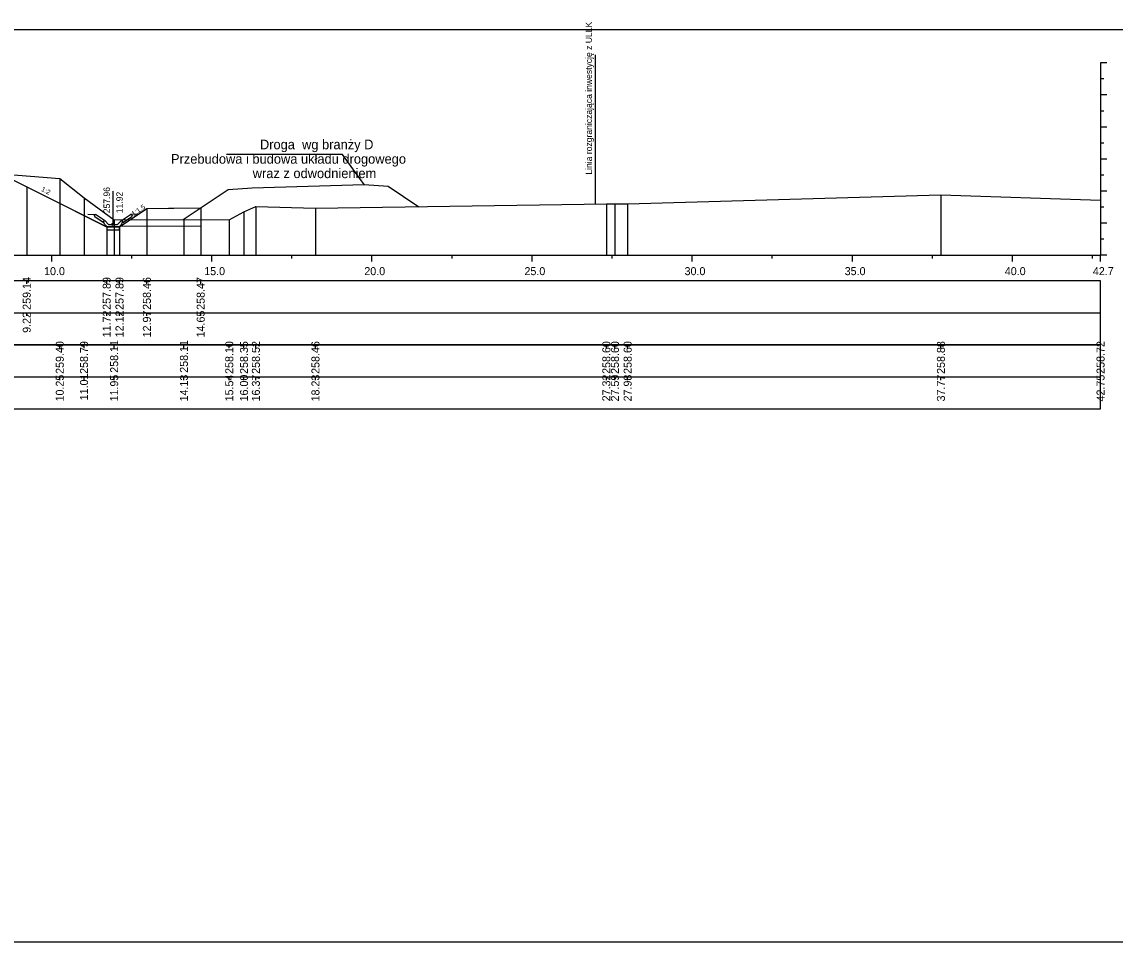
# Model space of a CAD drawing. Extents: x 6516023 to 6560129, y 5513077 to 5529206.
# Drawn here: x 6516959.78 to 6516993.92, y 5514484.66 to 5514513.39 of the extents above; entities that cross this region are included whole.
import ezdxf

# ---------------------------------------------------------------- set-up
doc = ezdxf.new("R2010")
doc.units = 0
for name, color, linetype in [('IR_default', 7, 'Continuous'), ('TOR_PRZEK_P-inne branze', 7, 'Continuous'), ('TOR_PRZEK_P-odwodnienie', 7, 'Continuous'), ('TOR_PRZEK_P-opisy', 7, 'Continuous'), ('TOR_PRZEK_P-tabelka istniejace', 7, 'Continuous'), ('TOR_PRZEK_P-tabelka projektowane', 7, 'Continuous'), ('TOR_PRZEK_P-teren istniejacy', 7, 'Continuous'), ('TOR_PRZEK_P-uklad odniesienia', 7, 'Continuous'), ('TOR_PRZEK_P-warstwa ochronna II', 7, 'Continuous'), ('TOR_PS_T-granica PKP-projektowana', 7, 'Continuous'), ('TOR_PS_T-skarpy projektowane', 7, 'Continuous'), ('TOR_RAMKI-ramka+tabelka 1', 7, 'Continuous')]:
    doc.layers.add(name, color=color, linetype=linetype)

msp = doc.modelspace()

# ---------------------------------------------------------------- linework, layer by layer
at = {"layer": 'IR_default'}
msp.add_lwpolyline([(6516959.247, 5514508.585), (6516959.933, 5514508.242), (6516960.459, 5514507.978), (6516962.428, 5514506.994), (6516962.513, 5514506.994), (6516962.828, 5514506.994), (6516962.952, 5514507.076), (6516963.413, 5514507.384), (6516963.47, 5514507.422), (6516963.683, 5514507.564), (6516964.357, 5514507.57), (6516965.364, 5514507.581)], dxfattribs=at)
at = {"layer": 'TOR_PRZEK_P-inne branze'}
for p, q in [((6516969.795, 5514509.251), (6516966.17, 5514509.251)), ((6516970.471, 5514508.316), (6516969.795, 5514509.251))]:
    msp.add_line(p, q, dxfattribs=at)
msp.add_lwpolyline([(6516964.818, 5514507.217), (6516966.221, 5514508.151), (6516966.971, 5514508.211), (6516968.721, 5514508.264), (6516970.471, 5514508.316), (6516971.221, 5514508.257), (6516972.18, 5514507.617)], dxfattribs=at)
at = {"layer": 'TOR_PRZEK_P-odwodnienie'}
for p, q in [((6516962.629, 5514507.064), (6516962.629, 5514508.108)), ((6516962.32, 5514507.123), (6516962.058, 5514507.297)), ((6516962.364, 5514507.189), (6516962.084, 5514507.376)), ((6516962.893, 5514507.189), (6516963.174, 5514507.376)), ((6516962.938, 5514507.123), (6516963.199, 5514507.297)), ((6516962.331, 5514507.139), (6516962.32, 5514507.123)), ((6516962.321, 5514507.159), (6516962.369, 5514507.183)), ((6516962.364, 5514507.189), (6516962.356, 5514507.177)), ((6516962.489, 5514507.064), (6516962.369, 5514507.183)), ((6516962.439, 5514506.994), (6516962.819, 5514506.994)), ((6516962.489, 5514507.064), (6516962.769, 5514507.064)), ((6516962.769, 5514507.064), (6516962.889, 5514507.183)), ((6516962.889, 5514507.183), (6516962.936, 5514507.159)), ((6516962.893, 5514507.189), (6516962.902, 5514507.177)), ((6516962.927, 5514507.139), (6516962.938, 5514507.123))]:
    msp.add_line(p, q, dxfattribs=at)
for points in [[(6516961.837, 5514507.388), (6516962.084, 5514507.376)], [(6516962.033, 5514507.35), (6516962.084, 5514507.376)], [(6516962.033, 5514507.35), (6516962.058, 5514507.297)], [(6516963.42, 5514507.388), (6516963.174, 5514507.376)], [(6516963.224, 5514507.35), (6516963.174, 5514507.376)], [(6516963.224, 5514507.35), (6516963.199, 5514507.297)], [(6516962.356, 5514507.177), (6516962.32, 5514507.158)], [(6516962.32, 5514507.158), (6516962.331, 5514507.139)], [(6516962.369, 5514507.064), (6516962.321, 5514507.159)], [(6516962.439, 5514506.994), (6516962.369, 5514507.064)], [(6516962.428, 5514506.994), (6516962.428, 5514506.994), (6516962.428, 5514506.994), (6516962.428, 5514506.993), (6516962.428, 5514506.994), (6516962.429, 5514506.993), (6516962.428, 5514506.994), (6516962.429, 5514506.994)], [(6516962.429, 5514506.993), (6516962.428, 5514506.994), (6516962.429, 5514506.993), (6516962.428, 5514506.993), (6516962.429, 5514506.993), (6516962.429, 5514506.993), (6516962.429, 5514506.993), (6516962.429, 5514506.994)], [(6516962.829, 5514506.994), (6516962.429, 5514506.994), (6516962.429, 5514506.894), (6516962.829, 5514506.894), (6516962.829, 5514506.994)], [(6516962.819, 5514506.994), (6516962.889, 5514507.064)], [(6516962.828, 5514506.994), (6516962.828, 5514506.994), (6516962.828, 5514506.994), (6516962.828, 5514506.993), (6516962.828, 5514506.994), (6516962.829, 5514506.993), (6516962.828, 5514506.994), (6516962.829, 5514506.994)], [(6516962.829, 5514506.993), (6516962.828, 5514506.994), (6516962.829, 5514506.993), (6516962.828, 5514506.993), (6516962.829, 5514506.993), (6516962.829, 5514506.993), (6516962.829, 5514506.993), (6516962.829, 5514506.994)], [(6516962.889, 5514507.064), (6516962.936, 5514507.159)], [(6516962.902, 5514507.177), (6516962.937, 5514507.158)], [(6516962.937, 5514507.158), (6516962.927, 5514507.139)]]:
    msp.add_lwpolyline(points, dxfattribs=at)
msp.add_circle((6516962.629, 5514507.064), 0.035, dxfattribs=at)
at = {"layer": 'TOR_PRZEK_P-tabelka istniejace'}
for p, q in [((6516960.964, 5514503.206), (6516960.964, 5514503.306)), ((6516961.721, 5514503.206), (6516961.721, 5514503.306)), ((6516962.662, 5514503.206), (6516962.662, 5514503.306)), ((6516964.841, 5514503.206), (6516964.841, 5514503.306)), ((6516966.257, 5514503.206), (6516966.257, 5514503.306)), ((6516966.716, 5514503.206), (6516966.716, 5514503.306)), ((6516967.088, 5514503.206), (6516967.088, 5514503.306)), ((6516968.948, 5514503.206), (6516968.948, 5514503.306)), ((6516978.031, 5514503.206), (6516978.031, 5514503.306)), ((6516978.3, 5514503.206), (6516978.3, 5514503.306)), ((6516978.697, 5514503.206), (6516978.697, 5514503.306)), ((6516988.479, 5514503.206), (6516988.479, 5514503.306)), ((6516993.463, 5514503.206), (6516993.463, 5514503.306)), ((6516909.663, 5514502.306), (6516993.463, 5514502.306)), ((6516960.964, 5514502.206), (6516960.964, 5514502.306)), ((6516961.721, 5514502.206), (6516961.721, 5514502.306)), ((6516962.662, 5514502.206), (6516962.662, 5514502.306)), ((6516964.841, 5514502.206), (6516964.841, 5514502.306)), ((6516966.257, 5514502.206), (6516966.257, 5514502.306)), ((6516966.716, 5514502.206), (6516966.716, 5514502.306)), ((6516967.088, 5514502.206), (6516967.088, 5514502.306)), ((6516968.948, 5514502.206), (6516968.948, 5514502.306)), ((6516978.031, 5514502.206), (6516978.031, 5514502.306)), ((6516978.3, 5514502.206), (6516978.3, 5514502.306)), ((6516978.697, 5514502.206), (6516978.697, 5514502.306)), ((6516988.479, 5514502.206), (6516988.479, 5514502.306)), ((6516993.463, 5514502.206), (6516993.463, 5514502.306))]:
    msp.add_line(p, q, dxfattribs=at)
for points in [[(6516960.964, 5514508.502), (6516960.964, 5514506.306), (6516960.964, 5514506.176), (6516960.964, 5514506.106)], [(6516988.479, 5514507.99), (6516988.479, 5514506.306), (6516988.479, 5514506.176), (6516988.479, 5514506.106)], [(6516961.721, 5514507.897), (6516961.721, 5514506.306), (6516961.721, 5514506.176), (6516961.721, 5514506.106)], [(6516967.088, 5514507.627), (6516967.088, 5514506.306), (6516967.088, 5514506.176), (6516967.088, 5514506.106)], [(6516978.031, 5514507.704), (6516978.031, 5514506.306), (6516978.031, 5514506.176), (6516978.031, 5514506.106)], [(6516978.3, 5514507.707), (6516978.3, 5514506.306), (6516978.3, 5514506.176), (6516978.3, 5514506.106)], [(6516978.697, 5514507.705), (6516978.697, 5514506.306), (6516978.697, 5514506.176), (6516978.697, 5514506.106)], [(6516993.463, 5514507.826), (6516993.463, 5514506.306), (6516993.463, 5514506.176), (6516993.463, 5514506.106)], [(6516966.716, 5514507.456), (6516966.716, 5514506.306), (6516966.716, 5514506.176), (6516966.716, 5514506.106)], [(6516968.948, 5514507.569), (6516968.948, 5514506.306), (6516968.948, 5514506.176), (6516968.948, 5514506.106)], [(6516962.662, 5514507.213), (6516962.662, 5514506.306), (6516962.662, 5514506.176), (6516962.662, 5514506.106)], [(6516964.841, 5514507.217), (6516964.841, 5514506.306), (6516964.841, 5514506.176), (6516964.841, 5514506.106)], [(6516966.257, 5514507.204), (6516966.257, 5514506.306), (6516966.257, 5514506.176), (6516966.257, 5514506.106)]]:
    msp.add_lwpolyline(points, dxfattribs=at)
msp.add_lwpolyline([(6516909.663, 5514503.306), (6516909.663, 5514501.306), (6516993.463, 5514501.306), (6516993.463, 5514503.306)], close=True, dxfattribs=at)
at = {"layer": 'TOR_PRZEK_P-tabelka projektowane'}
for p, q in [((6516959.932, 5514505.206), (6516959.932, 5514505.306)), ((6516962.429, 5514505.206), (6516962.429, 5514505.306)), ((6516962.829, 5514505.206), (6516962.829, 5514505.306)), ((6516963.684, 5514505.206), (6516963.684, 5514505.306)), ((6516965.364, 5514505.206), (6516965.364, 5514505.306)), ((6516909.663, 5514504.306), (6516993.463, 5514504.306)), ((6516959.932, 5514504.206), (6516959.932, 5514504.306)), ((6516962.429, 5514504.206), (6516962.429, 5514504.306)), ((6516962.829, 5514504.206), (6516962.829, 5514504.306)), ((6516963.684, 5514504.206), (6516963.684, 5514504.306)), ((6516965.364, 5514504.206), (6516965.364, 5514504.306))]:
    msp.add_line(p, q, dxfattribs=at)
for points in [[(6516959.932, 5514508.241), (6516959.932, 5514506.306), (6516959.932, 5514506.176), (6516959.932, 5514506.106)], [(6516963.684, 5514507.563), (6516963.684, 5514506.306), (6516963.684, 5514506.176), (6516963.684, 5514506.106)], [(6516965.364, 5514507.58), (6516965.364, 5514506.306), (6516965.364, 5514506.176), (6516965.364, 5514506.106)], [(6516962.429, 5514506.993), (6516962.429, 5514506.306), (6516962.429, 5514506.176), (6516962.429, 5514506.106)], [(6516962.829, 5514506.993), (6516962.829, 5514506.306), (6516962.829, 5514506.176), (6516962.829, 5514506.106)]]:
    msp.add_lwpolyline(points, dxfattribs=at)
msp.add_lwpolyline([(6516909.663, 5514505.306), (6516909.663, 5514503.306), (6516993.463, 5514503.306), (6516993.463, 5514505.306)], close=True, dxfattribs=at)
at = {"layer": 'TOR_PRZEK_P-teren istniejacy'}
msp.add_lwpolyline([(6516959.131, 5514508.641), (6516960.964, 5514508.502), (6516961.721, 5514507.897), (6516962.662, 5514507.213), (6516964.841, 5514507.217), (6516966.257, 5514507.204), (6516966.716, 5514507.456), (6516967.088, 5514507.627), (6516968.948, 5514507.569), (6516978.031, 5514507.704), (6516978.3, 5514507.707), (6516978.697, 5514507.705), (6516988.479, 5514507.99), (6516993.463, 5514507.826)], dxfattribs=at)
at = {"layer": 'TOR_PRZEK_P-uklad odniesienia'}
for p, q in [((6516993.463, 5514512.106), (6516993.463, 5514506.106)), ((6516993.663, 5514512.106), (6516993.463, 5514512.106)), ((6516993.563, 5514511.606), (6516993.463, 5514511.606)), ((6516993.663, 5514511.106), (6516993.463, 5514511.106)), ((6516993.563, 5514510.606), (6516993.463, 5514510.606)), ((6516993.663, 5514510.106), (6516993.463, 5514510.106)), ((6516993.563, 5514509.606), (6516993.463, 5514509.606)), ((6516993.663, 5514509.106), (6516993.463, 5514509.106)), ((6516993.563, 5514508.606), (6516993.463, 5514508.606)), ((6516993.663, 5514508.106), (6516993.463, 5514508.106)), ((6516993.563, 5514507.606), (6516993.463, 5514507.606)), ((6516993.663, 5514507.106), (6516993.463, 5514507.106)), ((6516993.563, 5514506.606), (6516993.463, 5514506.606)), ((6516913.463, 5514506.106), (6516993.463, 5514506.106)), ((6516960.713, 5514505.906), (6516960.713, 5514506.106)), ((6516963.213, 5514506.006), (6516963.213, 5514506.106)), ((6516965.713, 5514505.906), (6516965.713, 5514506.106)), ((6516968.213, 5514506.006), (6516968.213, 5514506.106)), ((6516970.713, 5514505.906), (6516970.713, 5514506.106)), ((6516973.213, 5514506.006), (6516973.213, 5514506.106)), ((6516975.713, 5514505.906), (6516975.713, 5514506.106)), ((6516978.213, 5514506.006), (6516978.213, 5514506.106)), ((6516980.713, 5514505.906), (6516980.713, 5514506.106)), ((6516983.213, 5514506.006), (6516983.213, 5514506.106)), ((6516985.713, 5514505.906), (6516985.713, 5514506.106)), ((6516988.213, 5514506.006), (6516988.213, 5514506.106)), ((6516990.713, 5514505.906), (6516990.713, 5514506.106)), ((6516993.213, 5514506.006), (6516993.213, 5514506.106)), ((6516993.463, 5514505.906), (6516993.463, 5514506.106)), ((6516993.663, 5514506.106), (6516993.463, 5514506.106))]:
    msp.add_line(p, q, dxfattribs=at)
at = {"layer": 'TOR_PRZEK_P-warstwa ochronna II'}
msp.add_lwpolyline([(6516934.333, 5514507.566), (6516934.655, 5514507.563), (6516935.239, 5514507.173), (6516935.639, 5514507.173), (6516936.713, 5514507.889), (6516941.734, 5514508.19), (6516942.213, 5514508.509), (6516946.213, 5514508.669), (6516948.463, 5514508.759), (6516950.713, 5514508.849), (6516951.463, 5514508.879), (6516952.713, 5514508.929), (6516952.763, 5514508.928), (6516954.013, 5514508.878), (6516954.763, 5514508.848), (6516959.063, 5514508.676), (6516959.932, 5514508.241), (6516962.429, 5514506.993), (6516962.829, 5514506.993), (6516963.684, 5514507.563), (6516965.364, 5514507.58)], dxfattribs=at)
at = {"layer": 'TOR_PS_T-granica PKP-projektowana'}
msp.add_line((6516977.695, 5514507.699), (6516977.695, 5514512.356), dxfattribs=at)
at = {"layer": 'TOR_PS_T-skarpy projektowane'}
msp.add_lwpolyline([(6516962.829, 5514507.013), (6516964.841, 5514507.017), (6516965.364, 5514507.012)], dxfattribs=at)
at = {"layer": 'TOR_RAMKI-ramka+tabelka 1'}
msp.add_lwpolyline([(6516907.013, 5514513.156), (6517154.513, 5514513.156), (6517154.513, 5514484.656), (6516907.013, 5514484.656)], close=True, dxfattribs=at)

# ---------------------------------------------------------------- texts
at = {"layer": 'TOR_PRZEK_P-inne branze'}
for s, p in [('Droga  wg branży D', (6516967.214, 5514509.411)), ('Przebudowa i budowa układu drogowego', (6516964.437, 5514508.961)), ('wraz z odwodnieniem ', (6516966.989, 5514508.511))]:
    msp.add_text(s, height=0.3, dxfattribs=at).set_placement(p)
at = {"layer": 'TOR_PRZEK_P-odwodnienie'}
for s, p in [('257.96', (6516962.529, 5514507.414)), ('11.92', (6516962.929, 5514507.414))]:
    msp.add_text(s, height=0.2, rotation=90, dxfattribs=at).set_placement(p)
at = {"layer": 'TOR_PRZEK_P-opisy'}
for s, rotation, p in [('1:2', 332.9299, (6516960.37, 5514508.116)), ('1:1,5', 34.0701, (6516963.269, 5514507.319))]:
    msp.add_text(s, height=0.15, rotation=rotation, dxfattribs=at).set_placement(p)
at = {"layer": 'TOR_PRZEK_P-tabelka istniejace'}
for s, p in [('259.40', (6516961.089, 5514502.398)), ('258.79', (6516961.846, 5514502.398)), ('258.11', (6516962.787, 5514502.433)), ('258.11', (6516964.966, 5514502.433)), ('258.10', (6516966.382, 5514502.398)), ('258.35', (6516966.841, 5514502.397)), ('258.52', (6516967.213, 5514502.4)), ('258.46', (6516969.073, 5514502.398)), ('258.60', (6516978.156, 5514502.398)), ('258.60', (6516978.425, 5514502.398)), ('258.60', (6516978.822, 5514502.398)), ('258.88', (6516988.604, 5514502.398)), ('258.72', (6516993.588, 5514502.4)), ('10.25', (6516961.089, 5514501.537)), ('11.01', (6516961.846, 5514501.573)), ('11.95', (6516962.787, 5514501.537)), ('14.13', (6516964.966, 5514501.538)), ('15.54', (6516966.382, 5514501.539)), ('16.00', (6516966.841, 5514501.538)), ('16.37', (6516967.213, 5514501.538)), ('18.23', (6516969.073, 5514501.538)), ('27.32', (6516978.156, 5514501.54)), ('27.59', (6516978.425, 5514501.538)), ('27.98', (6516978.822, 5514501.538)), ('37.77', (6516988.604, 5514501.538)), ('42.75', (6516993.588, 5514501.537))]:
    msp.add_text(s, height=0.25, rotation=90, dxfattribs=at).set_placement(p)
at = {"layer": 'TOR_PRZEK_P-tabelka projektowane'}
for s, p in [('259.14', (6516960.057, 5514504.399)), ('257.89', (6516962.554, 5514504.398)), ('257.89', (6516962.954, 5514504.398)), ('258.46', (6516963.809, 5514504.398)), ('258.47', (6516965.489, 5514504.398)), ('9.22', (6516960.057, 5514503.68)), ('11.72', (6516962.554, 5514503.54)), ('12.12', (6516962.954, 5514503.54)), ('12.97', (6516963.809, 5514503.538)), ('14.65', (6516965.489, 5514503.537))]:
    msp.add_text(s, height=0.25, rotation=90, dxfattribs=at).set_placement(p)
at = {"layer": 'TOR_PRZEK_P-uklad odniesienia'}
for s, p in [('10.0', (6516960.474, 5514505.481)), ('15.0', (6516965.474, 5514505.481)), ('20.0', (6516970.474, 5514505.481)), ('25.0', (6516975.474, 5514505.481)), ('30.0', (6516980.474, 5514505.481)), ('35.0', (6516985.474, 5514505.481)), ('40.0', (6516990.474, 5514505.481)), ('42.7', (6516993.224, 5514505.481))]:
    msp.add_text(s, height=0.25, dxfattribs=at).set_placement(p)
at = {"layer": 'TOR_PS_T-granica PKP-projektowana'}
msp.add_text('Linia rozgraniczająca inwestycję z ULLK', height=0.2, rotation=90.0511, dxfattribs=at).set_placement((6516977.585, 5514508.62))

doc.saveas('drawing.dxf')
